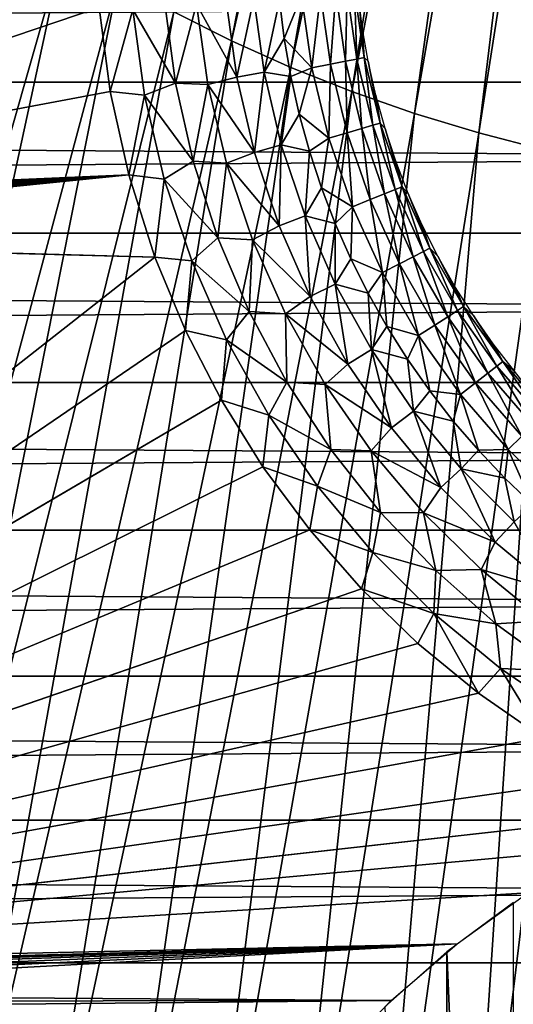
# Model space of a CAD drawing. Header units: millimetres. Extents: x -300 to 300, y -500 to 500.
# Tile 433 of 656: x -16.05 to -8.43, y -71.67 to -56.47. Entities that reach past the tile are written whole.
import ezdxf

# ---------------------------------------------------------------- set-up
doc = ezdxf.new("R2010")
doc.units = ezdxf.units.MM
doc.header["$LTSCALE"] = 81.481481
for name, color, linetype in [('20', 7, 'CONTINUOUS'), ('34', 7, 'CONTINUOUS'), ('49', 7, 'CONTINUOUS'), ('5', 7, 'CONTINUOUS'), ('50', 7, 'CONTINUOUS'), ('6', 7, 'CONTINUOUS'), ('63', 7, 'CONTINUOUS'), ('79', 7, 'CONTINUOUS')]:
    doc.layers.add(name, color=color, linetype=linetype)

msp = doc.modelspace()

# ---------------------------------------------------------------- linework, layer by layer
at = {"layer": '20', "color": 153, "linetype": 'Continuous', "true_color": 0x80a2b4}
for points in [[(-12.779, -56.798, 77.07), (-9.02, -37.471, 77.036), (-13.667, -56.35, 77.065), (-12.779, -56.798, 77.07)], [(-8.435, -37.77, 77.038), (-9.02, -37.471, 77.036), (-12.779, -56.798, 77.07), (-8.435, -37.77, 77.038)], [(-11.865, -57.209, 77.075), (-8.435, -37.77, 77.038), (-12.779, -56.798, 77.07), (-11.865, -57.209, 77.075)], [(-7.832, -38.043, 77.04), (-8.435, -37.77, 77.038), (-11.865, -57.209, 77.075), (-7.832, -38.043, 77.04)], [(-10.925, -57.583, 77.079), (-7.832, -38.043, 77.04), (-11.865, -57.209, 77.075), (-10.925, -57.583, 77.079)], [(-7.211, -38.292, 77.042), (-7.832, -38.043, 77.04), (-10.925, -57.583, 77.079), (-7.211, -38.292, 77.042)], [(-9.958, -57.92, 77.083), (-7.211, -38.292, 77.042), (-10.925, -57.583, 77.079), (-9.958, -57.92, 77.083)], [(-6.573, -38.517, 77.044), (-7.211, -38.292, 77.042), (-9.958, -57.92, 77.083), (-6.573, -38.517, 77.044)], [(-8.963, -58.22, 77.087), (-6.573, -38.517, 77.044), (-9.958, -57.92, 77.083), (-8.963, -58.22, 77.087)], [(-5.917, -38.717, 77.046), (-6.573, -38.517, 77.044), (-8.963, -58.22, 77.087), (-5.917, -38.717, 77.046)], [(-7.941, -58.484, 77.09), (-5.917, -38.717, 77.046), (-8.963, -58.22, 77.087), (-7.941, -58.484, 77.09)], [(-15.364, -55.339, 77.054), (-16.174, -54.777, 77.048), (-20.616, -73.714, 77.071), (-15.364, -55.339, 77.054)], [(-19.495, -74.411, 77.081), (-15.364, -55.339, 77.054), (-20.616, -73.714, 77.071), (-19.495, -74.411, 77.081)], [(-14.528, -55.864, 77.06), (-15.364, -55.339, 77.054), (-19.495, -74.411, 77.081), (-14.528, -55.864, 77.06)], [(-18.338, -75.057, 77.09), (-14.528, -55.864, 77.06), (-19.495, -74.411, 77.081), (-18.338, -75.057, 77.09)], [(-13.667, -56.35, 77.065), (-14.528, -55.864, 77.06), (-18.338, -75.057, 77.09), (-13.667, -56.35, 77.065)], [(-17.147, -75.653, 77.099), (-13.667, -56.35, 77.065), (-18.338, -75.057, 77.09), (-17.147, -75.653, 77.099)], [(-12.779, -56.798, 77.07), (-13.667, -56.35, 77.065), (-17.147, -75.653, 77.099), (-12.779, -56.798, 77.07)], [(-15.92, -76.2, 77.107), (-12.779, -56.798, 77.07), (-17.147, -75.653, 77.099), (-15.92, -76.2, 77.107)], [(-11.865, -57.209, 77.075), (-12.779, -56.798, 77.07), (-15.92, -76.2, 77.107), (-11.865, -57.209, 77.075)], [(-14.658, -76.697, 77.114), (-11.865, -57.209, 77.075), (-15.92, -76.2, 77.107), (-14.658, -76.697, 77.114)], [(-10.925, -57.583, 77.079), (-11.865, -57.209, 77.075), (-14.658, -76.697, 77.114), (-10.925, -57.583, 77.079)], [(-13.359, -77.144, 77.121), (-10.925, -57.583, 77.079), (-14.658, -76.697, 77.114), (-13.359, -77.144, 77.121)], [(-9.958, -57.92, 77.083), (-10.925, -57.583, 77.079), (-13.359, -77.144, 77.121), (-9.958, -57.92, 77.083)], [(-12.025, -77.543, 77.128), (-9.958, -57.92, 77.083), (-13.359, -77.144, 77.121), (-12.025, -77.543, 77.128)], [(-8.963, -58.22, 77.087), (-9.958, -57.92, 77.083), (-12.025, -77.543, 77.128), (-8.963, -58.22, 77.087)], [(-10.654, -77.894, 77.134), (-8.963, -58.22, 77.087), (-12.025, -77.543, 77.128), (-10.654, -77.894, 77.134)], [(-7.941, -58.484, 77.09), (-8.963, -58.22, 77.087), (-10.654, -77.894, 77.134), (-7.941, -58.484, 77.09)], [(-9.245, -78.196, 77.139), (-7.941, -58.484, 77.09), (-10.654, -77.894, 77.134), (-9.245, -78.196, 77.139)], [(-6.892, -58.712, 77.093), (-7.941, -58.484, 77.09), (-9.245, -78.196, 77.139), (-6.892, -58.712, 77.093)], [(-7.8, -78.451, 77.143), (-6.892, -58.712, 77.093), (-9.245, -78.196, 77.139), (-7.8, -78.451, 77.143)]]:
    msp.add_3dface(points, dxfattribs=at)
at = {"layer": '34', "color": 253, "linetype": 'Continuous', "true_color": 0x98aaaf}
for points in [[(54.5, 0, 501.493), (54.5, -108.5, 501.493), (-54.5, 0, 501.493), (54.5, 0, 501.493)], [(-54.5, 0, 501.493), (54.5, -108.5, 501.493), (-54.5, -108.5, 501.493), (-54.5, 0, 501.493)]]:
    msp.add_3dface(points, dxfattribs=at)
at = {"layer": '49', "color": 253, "linetype": 'Continuous', "true_color": 0x98aaaf}
for points in [[(-12.697, -57.361, 545.479), (-12.861, -56.179, 545.479), (-13.319, -56.235, 545.701), (-12.697, -57.361, 545.479)], [(-12.861, -56.179, 545.479), (-12.697, -57.361, 545.479), (-12.433, -56.14, 545.2), (-12.861, -56.179, 545.479)], [(-12.433, -56.14, 545.2), (-12.697, -57.361, 545.479), (-12.275, -57.283, 545.2), (-12.433, -56.14, 545.2)], [(-12.433, -56.14, 545.2), (-12.275, -57.283, 545.2), (-12.04, -56.174, 544.87), (-12.433, -56.14, 545.2)], [(-12.04, -56.174, 544.87), (-12.275, -57.283, 545.2), (-11.968, -56.764, 544.87), (-12.04, -56.174, 544.87)], [(-14.82, -56.284, 545.993), (-14.65, -57.581, 545.993), (-14.304, -56.317, 545.96), (-14.82, -56.284, 545.993)], [(-14.304, -56.317, 545.96), (-14.65, -57.581, 545.993), (-14.121, -57.635, 545.96), (-14.304, -56.317, 545.96)], [(-13.808, -56.224, 545.862), (-14.304, -56.317, 545.96), (-13.644, -57.451, 545.862), (-13.808, -56.224, 545.862)], [(-14.304, -56.317, 545.96), (-14.121, -57.635, 545.96), (-13.644, -57.451, 545.862), (-14.304, -56.317, 545.96)], [(-13.808, -56.224, 545.862), (-13.644, -57.451, 545.862), (-13.319, -56.235, 545.701), (-13.808, -56.224, 545.862)], [(-13.319, -56.235, 545.701), (-13.644, -57.451, 545.862), (-13.146, -57.472, 545.701), (-13.319, -56.235, 545.701)], [(-12.697, -57.361, 545.479), (-13.319, -56.235, 545.701), (-13.146, -57.472, 545.701), (-12.697, -57.361, 545.479)], [(-11.968, -56.764, 544.87), (-12.275, -57.283, 545.2), (-11.867, -57.349, 544.87), (-11.968, -56.764, 544.87)], [(-12.425, -58.522, 545.479), (-12.697, -57.361, 545.479), (-13.146, -57.472, 545.701), (-12.425, -58.522, 545.479)], [(-12.697, -57.361, 545.479), (-12.425, -58.522, 545.479), (-12.275, -57.283, 545.2), (-12.697, -57.361, 545.479)], [(-12.275, -57.283, 545.2), (-12.425, -58.522, 545.479), (-12.012, -58.406, 545.2), (-12.275, -57.283, 545.2)], [(-12.275, -57.283, 545.2), (-12.012, -58.406, 545.2), (-11.867, -57.349, 544.87), (-12.275, -57.283, 545.2)], [(-11.867, -57.349, 544.87), (-12.012, -58.406, 545.2), (-11.737, -57.928, 544.87), (-11.867, -57.349, 544.87)], [(-13.644, -57.451, 545.862), (-14.121, -57.635, 545.96), (-13.371, -58.658, 545.862), (-13.644, -57.451, 545.862)], [(-13.644, -57.451, 545.862), (-13.371, -58.658, 545.862), (-13.146, -57.472, 545.701), (-13.644, -57.451, 545.862)], [(-13.146, -57.472, 545.701), (-13.371, -58.658, 545.862), (-12.858, -58.688, 545.701), (-13.146, -57.472, 545.701)], [(-12.425, -58.522, 545.479), (-13.146, -57.472, 545.701), (-12.858, -58.688, 545.701), (-12.425, -58.522, 545.479)], [(-14.65, -57.581, 545.993), (-14.364, -58.868, 545.993), (-14.121, -57.635, 545.96), (-14.65, -57.581, 545.993)], [(-14.121, -57.635, 545.96), (-14.364, -58.868, 545.993), (-13.816, -58.932, 545.96), (-14.121, -57.635, 545.96)], [(-14.121, -57.635, 545.96), (-13.816, -58.932, 545.96), (-13.371, -58.658, 545.862), (-14.121, -57.635, 545.96)], [(-11.737, -57.928, 544.87), (-12.012, -58.406, 545.2), (-11.579, -58.501, 544.87), (-11.737, -57.928, 544.87)], [(-12.425, -58.522, 545.479), (-12.047, -59.653, 545.479), (-12.012, -58.406, 545.2), (-12.425, -58.522, 545.479)], [(-12.012, -58.406, 545.2), (-12.047, -59.653, 545.479), (-11.646, -59.499, 545.2), (-12.012, -58.406, 545.2)], [(-12.012, -58.406, 545.2), (-11.646, -59.499, 545.2), (-11.579, -58.501, 544.87), (-12.012, -58.406, 545.2)], [(-12.047, -59.653, 545.479), (-12.425, -58.522, 545.479), (-12.858, -58.688, 545.701), (-12.047, -59.653, 545.479)], [(-11.579, -58.501, 544.87), (-11.646, -59.499, 545.2), (-11.393, -59.065, 544.87), (-11.579, -58.501, 544.87)], [(-13.371, -58.658, 545.862), (-13.816, -58.932, 545.96), (-12.991, -59.836, 545.862), (-13.371, -58.658, 545.862)], [(-13.371, -58.658, 545.862), (-12.991, -59.836, 545.862), (-12.858, -58.688, 545.701), (-13.371, -58.658, 545.862)], [(-12.858, -58.688, 545.701), (-12.991, -59.836, 545.862), (-12.458, -59.871, 545.701), (-12.858, -58.688, 545.701)], [(-12.047, -59.653, 545.479), (-12.858, -58.688, 545.701), (-12.458, -59.871, 545.701), (-12.047, -59.653, 545.479)], [(-14.364, -58.868, 545.993), (-13.961, -60.135, 545.993), (-13.816, -58.932, 545.96), (-14.364, -58.868, 545.993)], [(-13.816, -58.932, 545.96), (-13.961, -60.135, 545.993), (-13.393, -60.194, 545.96), (-13.816, -58.932, 545.96)], [(-13.816, -58.932, 545.96), (-13.393, -60.194, 545.96), (-12.991, -59.836, 545.862), (-13.816, -58.932, 545.96)], [(-11.393, -59.065, 544.87), (-11.646, -59.499, 545.2), (-11.18, -59.619, 544.87), (-11.393, -59.065, 544.87)], [(-12.047, -59.653, 545.479), (-11.567, -60.745, 545.479), (-11.646, -59.499, 545.2), (-12.047, -59.653, 545.479)], [(-11.646, -59.499, 545.2), (-11.567, -60.745, 545.479), (-11.181, -60.555, 545.2), (-11.646, -59.499, 545.2)], [(-11.646, -59.499, 545.2), (-11.181, -60.555, 545.2), (-11.18, -59.619, 544.87), (-11.646, -59.499, 545.2)], [(-11.567, -60.745, 545.479), (-12.047, -59.653, 545.479), (-12.458, -59.871, 545.701), (-11.567, -60.745, 545.479)], [(-11.18, -59.619, 544.87), (-11.181, -60.555, 545.2), (-10.94, -60.162, 544.87), (-11.18, -59.619, 544.87)], [(-12.991, -59.836, 545.862), (-13.393, -60.194, 545.96), (-12.508, -60.976, 545.862), (-12.991, -59.836, 545.862)], [(-12.991, -59.836, 545.862), (-12.508, -60.976, 545.862), (-12.458, -59.871, 545.701), (-12.991, -59.836, 545.862)], [(-12.458, -59.871, 545.701), (-12.508, -60.976, 545.862), (-11.949, -61.011, 545.701), (-12.458, -59.871, 545.701)], [(-11.567, -60.745, 545.479), (-12.458, -59.871, 545.701), (-11.949, -61.011, 545.701), (-11.567, -60.745, 545.479)], [(-13.961, -60.135, 545.993), (-13.49, -61.269, 545.993), (-13.393, -60.194, 545.96), (-13.961, -60.135, 545.993)], [(-10.94, -60.162, 544.87), (-11.181, -60.555, 545.2), (-10.674, -60.692, 544.87), (-10.94, -60.162, 544.87)], [(-13.393, -60.194, 545.96), (-13.49, -61.269, 545.993), (-12.855, -61.412, 545.96), (-13.393, -60.194, 545.96)], [(-13.393, -60.194, 545.96), (-12.855, -61.412, 545.96), (-12.508, -60.976, 545.862), (-13.393, -60.194, 545.96)], [(-11.567, -60.745, 545.479), (-10.987, -61.787, 545.479), (-11.181, -60.555, 545.2), (-11.567, -60.745, 545.479)], [(-11.181, -60.555, 545.2), (-10.987, -61.787, 545.479), (-10.621, -61.563, 545.2), (-11.181, -60.555, 545.2)], [(-11.181, -60.555, 545.2), (-10.621, -61.563, 545.2), (-10.674, -60.692, 544.87), (-11.181, -60.555, 545.2)], [(-10.987, -61.787, 545.479), (-11.567, -60.745, 545.479), (-11.949, -61.011, 545.701), (-10.987, -61.787, 545.479)], [(-10.674, -60.692, 544.87), (-10.621, -61.563, 545.2), (-10.382, -61.209, 544.87), (-10.674, -60.692, 544.87)], [(-12.508, -60.976, 545.862), (-12.855, -61.412, 545.96), (-11.925, -62.068, 545.862), (-12.508, -60.976, 545.862)], [(-12.508, -60.976, 545.862), (-11.925, -62.068, 545.862), (-11.949, -61.011, 545.701), (-12.508, -60.976, 545.862)], [(-10.987, -61.787, 545.479), (-11.949, -61.011, 545.701), (-11.336, -62.1, 545.701), (-10.987, -61.787, 545.479)], [(-11.949, -61.011, 545.701), (-11.925, -62.068, 545.862), (-11.336, -62.1, 545.701), (-11.949, -61.011, 545.701)], [(-10.382, -61.209, 544.87), (-10.621, -61.563, 545.2), (-10.064, -61.711, 544.87), (-10.382, -61.209, 544.87)], [(-13.49, -61.269, 545.993), (-12.936, -62.345, 545.993), (-12.855, -61.412, 545.96), (-13.49, -61.269, 545.993)], [(-12.855, -61.412, 545.96), (-12.936, -62.345, 545.993), (-12.206, -62.574, 545.96), (-12.855, -61.412, 545.96)], [(-12.855, -61.412, 545.96), (-12.206, -62.574, 545.96), (-11.925, -62.068, 545.862), (-12.855, -61.412, 545.96)], [(-10.987, -61.787, 545.479), (-10.314, -62.772, 545.479), (-10.621, -61.563, 545.2), (-10.987, -61.787, 545.479)], [(-10.621, -61.563, 545.2), (-10.314, -62.772, 545.479), (-9.97, -62.515, 545.2), (-10.621, -61.563, 545.2)], [(-10.621, -61.563, 545.2), (-9.97, -62.515, 545.2), (-10.064, -61.711, 544.87), (-10.621, -61.563, 545.2)], [(-10.314, -62.772, 545.479), (-10.987, -61.787, 545.479), (-11.336, -62.1, 545.701), (-10.314, -62.772, 545.479)], [(-10.064, -61.711, 544.87), (-9.97, -62.515, 545.2), (-9.723, -62.197, 544.87), (-10.064, -61.711, 544.87)], [(-11.925, -62.068, 545.862), (-12.206, -62.574, 545.96), (-11.247, -63.104, 545.862), (-11.925, -62.068, 545.862)], [(-11.925, -62.068, 545.862), (-11.247, -63.104, 545.862), (-11.336, -62.1, 545.701), (-11.925, -62.068, 545.862)], [(-10.314, -62.772, 545.479), (-11.336, -62.1, 545.701), (-10.625, -63.126, 545.701), (-10.314, -62.772, 545.479)], [(-11.336, -62.1, 545.701), (-11.247, -63.104, 545.862), (-10.625, -63.126, 545.701), (-11.336, -62.1, 545.701)], [(-9.723, -62.197, 544.87), (-9.97, -62.515, 545.2), (-9.358, -62.665, 544.87), (-9.723, -62.197, 544.87)], [(-12.936, -62.345, 545.993), (-12.296, -63.372, 545.993), (-12.206, -62.574, 545.96), (-12.936, -62.345, 545.993)], [(-12.206, -62.574, 545.96), (-12.296, -63.372, 545.993), (-11.452, -63.672, 545.96), (-12.206, -62.574, 545.96)], [(-12.206, -62.574, 545.96), (-11.452, -63.672, 545.96), (-11.247, -63.104, 545.862), (-12.206, -62.574, 545.96)], [(-10.314, -62.772, 545.479), (-9.553, -63.69, 545.479), (-9.97, -62.515, 545.2), (-10.314, -62.772, 545.479)], [(-9.97, -62.515, 545.2), (-9.553, -63.69, 545.479), (-9.235, -63.403, 545.2), (-9.97, -62.515, 545.2)], [(-9.97, -62.515, 545.2), (-9.235, -63.403, 545.2), (-9.358, -62.665, 544.87), (-9.97, -62.515, 545.2)], [(-9.358, -62.665, 544.87), (-9.235, -63.403, 545.2), (-8.971, -63.115, 544.87), (-9.358, -62.665, 544.87)], [(-9.553, -63.69, 545.479), (-10.314, -62.772, 545.479), (-10.625, -63.126, 545.701), (-9.553, -63.69, 545.479)], [(-11.247, -63.104, 545.862), (-11.452, -63.672, 545.96), (-10.479, -64.075, 545.862), (-11.247, -63.104, 545.862)], [(-11.247, -63.104, 545.862), (-10.479, -64.075, 545.862), (-10.625, -63.126, 545.701), (-11.247, -63.104, 545.862)], [(-9.553, -63.69, 545.479), (-10.625, -63.126, 545.701), (-9.82, -64.082, 545.701), (-9.553, -63.69, 545.479)], [(-10.625, -63.126, 545.701), (-10.479, -64.075, 545.862), (-9.82, -64.082, 545.701), (-10.625, -63.126, 545.701)], [(-8.971, -63.115, 544.87), (-9.235, -63.403, 545.2), (-8.562, -63.546, 544.87), (-8.971, -63.115, 544.87)], [(-12.296, -63.372, 545.993), (-11.574, -64.344, 545.993), (-11.452, -63.672, 545.96), (-12.296, -63.372, 545.993)], [(-9.553, -63.69, 545.479), (-8.711, -64.534, 545.479), (-9.235, -63.403, 545.2), (-9.553, -63.69, 545.479)], [(-9.235, -63.403, 545.2), (-8.711, -64.534, 545.479), (-8.42, -64.219, 545.2), (-9.235, -63.403, 545.2)], [(-9.235, -63.403, 545.2), (-8.42, -64.219, 545.2), (-8.562, -63.546, 544.87), (-9.235, -63.403, 545.2)], [(-8.562, -63.546, 544.87), (-8.42, -64.219, 545.2), (-8.132, -63.956, 544.87), (-8.562, -63.546, 544.87)], [(-11.452, -63.672, 545.96), (-11.574, -64.344, 545.993), (-10.6, -64.695, 545.96), (-11.452, -63.672, 545.96)], [(-11.452, -63.672, 545.96), (-10.6, -64.695, 545.96), (-10.479, -64.075, 545.862), (-11.452, -63.672, 545.96)], [(-8.711, -64.534, 545.479), (-9.553, -63.69, 545.479), (-9.82, -64.082, 545.701), (-8.711, -64.534, 545.479)], [(-10.479, -64.075, 545.862), (-10.6, -64.695, 545.96), (-9.628, -64.973, 545.862), (-10.479, -64.075, 545.862)], [(-10.479, -64.075, 545.862), (-9.628, -64.973, 545.862), (-9.82, -64.082, 545.701), (-10.479, -64.075, 545.862)], [(-8.711, -64.534, 545.479), (-9.82, -64.082, 545.701), (-8.93, -64.958, 545.701), (-8.711, -64.534, 545.479)], [(-9.82, -64.082, 545.701), (-9.628, -64.973, 545.862), (-8.93, -64.958, 545.701), (-9.82, -64.082, 545.701)], [(-8.711, -64.534, 545.479), (-7.794, -65.297, 545.479), (-8.42, -64.219, 545.2), (-8.711, -64.534, 545.479)], [(-11.574, -64.344, 545.993), (-10.776, -65.254, 545.993), (-10.6, -64.695, 545.96), (-11.574, -64.344, 545.993)], [(-7.794, -65.297, 545.479), (-8.711, -64.534, 545.479), (-8.93, -64.958, 545.701), (-7.794, -65.297, 545.479)], [(-10.6, -64.695, 545.96), (-10.776, -65.254, 545.993), (-9.657, -65.635, 545.96), (-10.6, -64.695, 545.96)], [(-10.6, -64.695, 545.96), (-9.657, -65.635, 545.96), (-9.628, -64.973, 545.862), (-10.6, -64.695, 545.96)], [(-9.628, -64.973, 545.862), (-9.657, -65.635, 545.96), (-8.7, -65.793, 545.862), (-9.628, -64.973, 545.862)], [(-9.628, -64.973, 545.862), (-8.7, -65.793, 545.862), (-8.93, -64.958, 545.701), (-9.628, -64.973, 545.862)], [(-7.794, -65.297, 545.479), (-8.93, -64.958, 545.701), (-7.963, -65.748, 545.701), (-7.794, -65.297, 545.479)], [(-8.93, -64.958, 545.701), (-8.7, -65.793, 545.862), (-7.963, -65.748, 545.701), (-8.93, -64.958, 545.701)], [(-10.776, -65.254, 545.993), (-9.907, -66.097, 545.993), (-9.657, -65.635, 545.96), (-10.776, -65.254, 545.993)], [(-9.907, -66.097, 545.993), (-8.972, -66.865, 545.993), (-9.657, -65.635, 545.96), (-9.907, -66.097, 545.993)], [(-9.657, -65.635, 545.96), (-8.972, -66.865, 545.993), (-8.631, -66.483, 545.96), (-9.657, -65.635, 545.96)], [(-9.657, -65.635, 545.96), (-8.631, -66.483, 545.96), (-8.7, -65.793, 545.862), (-9.657, -65.635, 545.96)], [(-8.7, -65.793, 545.862), (-7.702, -66.526, 545.862), (-7.963, -65.748, 545.701), (-8.7, -65.793, 545.862)], [(-8.7, -65.793, 545.862), (-8.631, -66.483, 545.96), (-7.702, -66.526, 545.862), (-8.7, -65.793, 545.862)], [(-8.972, -66.865, 545.993), (-7.977, -67.555, 545.993), (-8.631, -66.483, 545.96), (-8.972, -66.865, 545.993)], [(-8.631, -66.483, 545.96), (-7.977, -67.555, 545.993), (-7.53, -67.233, 545.96), (-8.631, -66.483, 545.96)], [(-8.631, -66.483, 545.96), (-7.53, -67.233, 545.96), (-7.702, -66.526, 545.862), (-8.631, -66.483, 545.96)]]:
    msp.add_3dface(points, dxfattribs=at)
at = {"layer": '5', "color": 253, "linetype": 'Continuous', "true_color": 0x98aaaf}
for points in [[(162.781, -55.07, 11), (162.759, -57.435, 11), (-162.781, -55.069, 11), (162.781, -55.07, 11)], [(162.759, -57.435, 11), (-162.759, -57.434, 11), (-162.781, -55.069, 11), (162.759, -57.435, 11)], [(162.759, -57.435, 11), (162.735, -59.769, 11), (-162.759, -57.434, 11), (162.759, -57.435, 11)], [(162.735, -59.769, 11), (-162.735, -59.768, 11), (-162.759, -57.434, 11), (162.735, -59.769, 11)], [(162.735, -59.769, 11), (162.71, -62.073, 11), (-162.735, -59.768, 11), (162.735, -59.769, 11)], [(162.71, -62.073, 11), (-162.71, -62.073, 11), (-162.735, -59.768, 11), (162.71, -62.073, 11)], [(162.71, -62.073, 11), (162.684, -64.351, 11), (-162.71, -62.073, 11), (162.71, -62.073, 11)], [(162.684, -64.351, 11), (-162.684, -64.35, 11), (-162.71, -62.073, 11), (162.684, -64.351, 11)], [(162.684, -64.351, 11), (162.656, -66.601, 11), (-162.684, -64.35, 11), (162.684, -64.351, 11)], [(162.656, -66.601, 11), (-162.656, -66.6, 11), (-162.684, -64.35, 11), (162.656, -66.601, 11)], [(162.656, -66.601, 11), (-162.628, -68.826, 11), (-162.656, -66.6, 11), (162.656, -66.601, 11)], [(162.656, -66.601, 11), (162.628, -68.826, 11), (-162.628, -68.826, 11), (162.656, -66.601, 11)], [(162.628, -68.826, 11), (-162.599, -71.027, 11), (-162.628, -68.826, 11), (162.628, -68.826, 11)], [(162.628, -68.826, 11), (162.599, -71.028, 11), (-162.599, -71.027, 11), (162.628, -68.826, 11)], [(162.599, -71.028, 11), (-162.568, -73.204, 11), (-162.599, -71.027, 11), (162.599, -71.028, 11)], [(162.599, -71.028, 11), (162.568, -73.205, 11), (-162.568, -73.204, 11), (162.599, -71.028, 11)]]:
    msp.add_3dface(points, dxfattribs=at)
at = {"layer": '50', "color": 253, "linetype": 'Continuous', "true_color": 0x98aaaf}
for points in [[(-11.408, -56.079, 544.072), (-11.254, -57.158, 544.072), (-11.171, -56.056, 543.619), (-11.408, -56.079, 544.072)], [(-11.171, -56.056, 543.619), (-11.254, -57.158, 544.072), (-11.02, -57.113, 543.619), (-11.171, -56.056, 543.619)], [(-11.171, -56.056, 543.619), (-11.02, -57.113, 543.619), (-10.994, -56.039, 543.139), (-11.171, -56.056, 543.619)], [(-10.994, -56.039, 543.139), (-11.02, -57.113, 543.619), (-10.845, -57.08, 543.139), (-10.994, -56.039, 543.139)], [(-10.88, -56.029, 542.64), (-10.994, -56.039, 543.139), (-10.845, -57.08, 543.139), (-10.88, -56.029, 542.64)], [(-10.88, -56.029, 542.64), (-10.733, -57.058, 542.64), (-10.826, -56.057, 542.132), (-10.88, -56.029, 542.64)], [(-10.733, -57.058, 542.64), (-10.88, -56.029, 542.64), (-10.845, -57.08, 543.139), (-10.733, -57.058, 542.64)], [(-10.826, -56.057, 542.132), (-10.733, -57.058, 542.64), (-10.762, -56.587, 542.132), (-10.826, -56.057, 542.132)], [(-12.04, -56.174, 544.87), (-11.968, -56.764, 544.87), (-11.7, -56.106, 544.492), (-12.04, -56.174, 544.87)], [(-11.7, -56.106, 544.492), (-11.968, -56.764, 544.87), (-11.542, -57.213, 544.492), (-11.7, -56.106, 544.492)], [(-11.7, -56.106, 544.492), (-11.542, -57.213, 544.492), (-11.408, -56.079, 544.072), (-11.7, -56.106, 544.492)], [(-11.408, -56.079, 544.072), (-11.542, -57.213, 544.492), (-11.254, -57.158, 544.072), (-11.408, -56.079, 544.072)], [(-10.762, -56.587, 542.132), (-10.733, -57.058, 542.64), (-10.671, -57.113, 542.132), (-10.762, -56.587, 542.132)], [(-11.968, -56.764, 544.87), (-11.867, -57.349, 544.87), (-11.542, -57.213, 544.492), (-11.968, -56.764, 544.87)], [(-11.254, -57.158, 544.072), (-10.997, -58.218, 544.072), (-11.02, -57.113, 543.619), (-11.254, -57.158, 544.072)], [(-11.02, -57.113, 543.619), (-10.769, -58.151, 543.619), (-10.845, -57.08, 543.139), (-11.02, -57.113, 543.619)], [(-11.02, -57.113, 543.619), (-10.997, -58.218, 544.072), (-10.769, -58.151, 543.619), (-11.02, -57.113, 543.619)], [(-10.733, -57.058, 542.64), (-10.845, -57.08, 543.139), (-10.599, -58.101, 543.139), (-10.733, -57.058, 542.64)], [(-10.845, -57.08, 543.139), (-10.769, -58.151, 543.619), (-10.599, -58.101, 543.139), (-10.845, -57.08, 543.139)], [(-10.733, -57.058, 542.64), (-10.488, -58.069, 542.64), (-10.671, -57.113, 542.132), (-10.733, -57.058, 542.64)], [(-10.488, -58.069, 542.64), (-10.733, -57.058, 542.64), (-10.599, -58.101, 543.139), (-10.488, -58.069, 542.64)], [(-10.671, -57.113, 542.132), (-10.488, -58.069, 542.64), (-10.554, -57.635, 542.132), (-10.671, -57.113, 542.132)], [(-11.867, -57.349, 544.87), (-11.737, -57.928, 544.87), (-11.542, -57.213, 544.492), (-11.867, -57.349, 544.87)], [(-11.542, -57.213, 544.492), (-11.737, -57.928, 544.87), (-11.279, -58.3, 544.492), (-11.542, -57.213, 544.492)], [(-11.542, -57.213, 544.492), (-11.279, -58.3, 544.492), (-11.254, -57.158, 544.072), (-11.542, -57.213, 544.492)], [(-11.254, -57.158, 544.072), (-11.279, -58.3, 544.492), (-10.997, -58.218, 544.072), (-11.254, -57.158, 544.072)], [(-10.554, -57.635, 542.132), (-10.488, -58.069, 542.64), (-10.412, -58.15, 542.132), (-10.554, -57.635, 542.132)], [(-11.737, -57.928, 544.87), (-11.579, -58.501, 544.87), (-11.279, -58.3, 544.492), (-11.737, -57.928, 544.87)], [(-10.997, -58.218, 544.072), (-10.642, -59.249, 544.072), (-10.769, -58.151, 543.619), (-10.997, -58.218, 544.072)], [(-10.769, -58.151, 543.619), (-10.421, -59.161, 543.619), (-10.599, -58.101, 543.139), (-10.769, -58.151, 543.619)], [(-10.769, -58.151, 543.619), (-10.642, -59.249, 544.072), (-10.421, -59.161, 543.619), (-10.769, -58.151, 543.619)], [(-10.488, -58.069, 542.64), (-10.599, -58.101, 543.139), (-10.256, -59.095, 543.139), (-10.488, -58.069, 542.64)], [(-10.599, -58.101, 543.139), (-10.421, -59.161, 543.619), (-10.256, -59.095, 543.139), (-10.599, -58.101, 543.139)], [(-10.488, -58.069, 542.64), (-10.149, -59.052, 542.64), (-10.412, -58.15, 542.132), (-10.488, -58.069, 542.64)], [(-10.149, -59.052, 542.64), (-10.488, -58.069, 542.64), (-10.256, -59.095, 543.139), (-10.149, -59.052, 542.64)], [(-10.412, -58.15, 542.132), (-10.149, -59.052, 542.64), (-10.245, -58.657, 542.132), (-10.412, -58.15, 542.132)], [(-11.579, -58.501, 544.87), (-11.393, -59.065, 544.87), (-11.279, -58.3, 544.492), (-11.579, -58.501, 544.87)], [(-11.279, -58.3, 544.492), (-11.393, -59.065, 544.87), (-10.915, -59.358, 544.492), (-11.279, -58.3, 544.492)], [(-11.279, -58.3, 544.492), (-10.915, -59.358, 544.492), (-10.997, -58.218, 544.072), (-11.279, -58.3, 544.492)], [(-10.997, -58.218, 544.072), (-10.915, -59.358, 544.492), (-10.642, -59.249, 544.072), (-10.997, -58.218, 544.072)], [(-10.245, -58.657, 542.132), (-10.149, -59.052, 542.64), (-10.053, -59.156, 542.132), (-10.245, -58.657, 542.132)], [(-11.393, -59.065, 544.87), (-11.18, -59.619, 544.87), (-10.915, -59.358, 544.492), (-11.393, -59.065, 544.87)], [(-10.421, -59.161, 543.619), (-9.978, -60.132, 543.619), (-10.256, -59.095, 543.139), (-10.421, -59.161, 543.619)], [(-10.149, -59.052, 542.64), (-10.256, -59.095, 543.139), (-9.82, -60.051, 543.139), (-10.149, -59.052, 542.64)], [(-10.256, -59.095, 543.139), (-9.978, -60.132, 543.619), (-9.82, -60.051, 543.139), (-10.256, -59.095, 543.139)], [(-10.149, -59.052, 542.64), (-9.718, -59.998, 542.64), (-10.053, -59.156, 542.132), (-10.149, -59.052, 542.64)], [(-9.718, -59.998, 542.64), (-10.149, -59.052, 542.64), (-9.82, -60.051, 543.139), (-9.718, -59.998, 542.64)], [(-10.915, -59.358, 544.492), (-10.451, -60.375, 544.492), (-10.642, -59.249, 544.072), (-10.915, -59.358, 544.492)], [(-10.642, -59.249, 544.072), (-10.19, -60.241, 544.072), (-10.421, -59.161, 543.619), (-10.642, -59.249, 544.072)], [(-10.642, -59.249, 544.072), (-10.451, -60.375, 544.492), (-10.19, -60.241, 544.072), (-10.642, -59.249, 544.072)], [(-10.421, -59.161, 543.619), (-10.19, -60.241, 544.072), (-9.978, -60.132, 543.619), (-10.421, -59.161, 543.619)], [(-10.053, -59.156, 542.132), (-9.718, -59.998, 542.64), (-9.837, -59.644, 542.132), (-10.053, -59.156, 542.132)], [(-11.18, -59.619, 544.87), (-10.94, -60.162, 544.87), (-10.915, -59.358, 544.492), (-11.18, -59.619, 544.87)], [(-10.915, -59.358, 544.492), (-10.94, -60.162, 544.87), (-10.451, -60.375, 544.492), (-10.915, -59.358, 544.492)], [(-9.837, -59.644, 542.132), (-9.718, -59.998, 542.64), (-9.597, -60.122, 542.132), (-9.837, -59.644, 542.132)], [(-9.718, -59.998, 542.64), (-9.82, -60.051, 543.139), (-9.296, -60.962, 543.139), (-9.718, -59.998, 542.64)], [(-9.718, -59.998, 542.64), (-9.199, -60.9, 542.64), (-9.597, -60.122, 542.132), (-9.718, -59.998, 542.64)], [(-9.199, -60.9, 542.64), (-9.718, -59.998, 542.64), (-9.296, -60.962, 543.139), (-9.199, -60.9, 542.64)], [(-10.94, -60.162, 544.87), (-10.674, -60.692, 544.87), (-10.451, -60.375, 544.492), (-10.94, -60.162, 544.87)], [(-10.19, -60.241, 544.072), (-9.645, -61.186, 544.072), (-9.978, -60.132, 543.619), (-10.19, -60.241, 544.072)], [(-9.978, -60.132, 543.619), (-9.445, -61.058, 543.619), (-9.82, -60.051, 543.139), (-9.978, -60.132, 543.619)], [(-9.978, -60.132, 543.619), (-9.645, -61.186, 544.072), (-9.445, -61.058, 543.619), (-9.978, -60.132, 543.619)], [(-9.82, -60.051, 543.139), (-9.445, -61.058, 543.619), (-9.296, -60.962, 543.139), (-9.82, -60.051, 543.139)], [(-9.597, -60.122, 542.132), (-9.199, -60.9, 542.64), (-9.334, -60.587, 542.132), (-9.597, -60.122, 542.132)], [(-10.451, -60.375, 544.492), (-9.893, -61.345, 544.492), (-10.19, -60.241, 544.072), (-10.451, -60.375, 544.492)], [(-10.19, -60.241, 544.072), (-9.893, -61.345, 544.492), (-9.645, -61.186, 544.072), (-10.19, -60.241, 544.072)], [(-10.674, -60.692, 544.87), (-10.382, -61.209, 544.87), (-10.451, -60.375, 544.492), (-10.674, -60.692, 544.87)], [(-10.451, -60.375, 544.492), (-10.382, -61.209, 544.87), (-9.893, -61.345, 544.492), (-10.451, -60.375, 544.492)], [(-9.334, -60.587, 542.132), (-9.199, -60.9, 542.64), (-9.048, -61.038, 542.132), (-9.334, -60.587, 542.132)], [(-9.199, -60.9, 542.64), (-9.296, -60.962, 543.139), (-8.687, -61.818, 543.139), (-9.199, -60.9, 542.64)], [(-9.199, -60.9, 542.64), (-8.596, -61.747, 542.64), (-9.048, -61.038, 542.132), (-9.199, -60.9, 542.64)], [(-8.596, -61.747, 542.64), (-9.199, -60.9, 542.64), (-8.687, -61.818, 543.139), (-8.596, -61.747, 542.64)], [(-9.645, -61.186, 544.072), (-9.014, -62.075, 544.072), (-9.445, -61.058, 543.619), (-9.645, -61.186, 544.072)], [(-9.445, -61.058, 543.619), (-8.827, -61.928, 543.619), (-9.296, -60.962, 543.139), (-9.445, -61.058, 543.619)], [(-9.445, -61.058, 543.619), (-9.014, -62.075, 544.072), (-8.827, -61.928, 543.619), (-9.445, -61.058, 543.619)], [(-9.296, -60.962, 543.139), (-8.827, -61.928, 543.619), (-8.687, -61.818, 543.139), (-9.296, -60.962, 543.139)], [(-9.048, -61.038, 542.132), (-8.596, -61.747, 542.64), (-8.741, -61.475, 542.132), (-9.048, -61.038, 542.132)], [(-10.382, -61.209, 544.87), (-10.064, -61.711, 544.87), (-9.893, -61.345, 544.492), (-10.382, -61.209, 544.87)], [(-9.893, -61.345, 544.492), (-9.245, -62.256, 544.492), (-9.645, -61.186, 544.072), (-9.893, -61.345, 544.492)], [(-9.645, -61.186, 544.072), (-9.245, -62.256, 544.492), (-9.014, -62.075, 544.072), (-9.645, -61.186, 544.072)], [(-10.064, -61.711, 544.87), (-9.723, -62.197, 544.87), (-9.893, -61.345, 544.492), (-10.064, -61.711, 544.87)], [(-9.893, -61.345, 544.492), (-9.723, -62.197, 544.87), (-9.245, -62.256, 544.492), (-9.893, -61.345, 544.492)], [(-8.741, -61.475, 542.132), (-8.596, -61.747, 542.64), (-8.412, -61.896, 542.132), (-8.741, -61.475, 542.132)], [(-8.827, -61.928, 543.619), (-8.128, -62.736, 543.619), (-8.687, -61.818, 543.139), (-8.827, -61.928, 543.619)], [(-8.596, -61.747, 542.64), (-8.687, -61.818, 543.139), (-7.999, -62.613, 543.139), (-8.596, -61.747, 542.64)], [(-8.687, -61.818, 543.139), (-8.128, -62.736, 543.619), (-7.999, -62.613, 543.139), (-8.687, -61.818, 543.139)], [(-8.596, -61.747, 542.64), (-7.916, -62.534, 542.64), (-8.412, -61.896, 542.132), (-8.596, -61.747, 542.64)], [(-7.916, -62.534, 542.64), (-8.596, -61.747, 542.64), (-7.999, -62.613, 543.139), (-7.916, -62.534, 542.64)], [(-9.014, -62.075, 544.072), (-8.3, -62.9, 544.072), (-8.827, -61.928, 543.619), (-9.014, -62.075, 544.072)], [(-8.827, -61.928, 543.619), (-8.3, -62.9, 544.072), (-8.128, -62.736, 543.619), (-8.827, -61.928, 543.619)], [(-9.245, -62.256, 544.492), (-8.513, -63.102, 544.492), (-9.014, -62.075, 544.072), (-9.245, -62.256, 544.492)], [(-9.014, -62.075, 544.072), (-8.513, -63.102, 544.492), (-8.3, -62.9, 544.072), (-9.014, -62.075, 544.072)], [(-9.723, -62.197, 544.87), (-9.358, -62.665, 544.87), (-9.245, -62.256, 544.492), (-9.723, -62.197, 544.87)], [(-9.358, -62.665, 544.87), (-8.971, -63.115, 544.87), (-9.245, -62.256, 544.492), (-9.358, -62.665, 544.87)], [(-9.245, -62.256, 544.492), (-8.971, -63.115, 544.87), (-8.513, -63.102, 544.492), (-9.245, -62.256, 544.492)], [(-8.513, -63.102, 544.492), (-7.704, -63.875, 544.492), (-8.3, -62.9, 544.072), (-8.513, -63.102, 544.492)], [(-8.971, -63.115, 544.87), (-8.562, -63.546, 544.87), (-8.513, -63.102, 544.492), (-8.971, -63.115, 544.87)], [(-8.562, -63.546, 544.87), (-8.132, -63.956, 544.87), (-8.513, -63.102, 544.492), (-8.562, -63.546, 544.87)], [(-8.513, -63.102, 544.492), (-8.132, -63.956, 544.87), (-7.704, -63.875, 544.492), (-8.513, -63.102, 544.492)]]:
    msp.add_3dface(points, dxfattribs=at)
at = {"layer": '6', "color": 253, "linetype": 'Continuous', "true_color": 0x98aaaf}
for points in [[(162.781, -55.069, 16), (-162.781, -55.07, 16), (-162.759, -57.435, 16), (162.781, -55.069, 16)], [(162.759, -57.434, 16), (162.781, -55.069, 16), (-162.759, -57.435, 16), (162.759, -57.434, 16)], [(162.759, -57.434, 16), (-162.759, -57.435, 16), (-162.735, -59.769, 16), (162.759, -57.434, 16)], [(162.735, -59.768, 16), (162.759, -57.434, 16), (-162.735, -59.769, 16), (162.735, -59.768, 16)], [(162.735, -59.768, 16), (-162.735, -59.769, 16), (-162.71, -62.073, 16), (162.735, -59.768, 16)], [(162.71, -62.073, 16), (162.735, -59.768, 16), (-162.71, -62.073, 16), (162.71, -62.073, 16)], [(162.71, -62.073, 16), (-162.71, -62.073, 16), (-162.684, -64.351, 16), (162.71, -62.073, 16)], [(162.684, -64.35, 16), (162.71, -62.073, 16), (-162.684, -64.351, 16), (162.684, -64.35, 16)], [(162.684, -64.35, 16), (-162.684, -64.351, 16), (-162.656, -66.601, 16), (162.684, -64.35, 16)], [(162.656, -66.6, 16), (162.684, -64.35, 16), (-162.656, -66.601, 16), (162.656, -66.6, 16)], [(162.628, -68.826, 16), (162.656, -66.6, 16), (-162.656, -66.601, 16), (162.628, -68.826, 16)], [(162.628, -68.826, 16), (-162.656, -66.601, 16), (-162.628, -68.826, 16), (162.628, -68.826, 16)], [(162.599, -71.027, 16), (162.628, -68.826, 16), (-162.628, -68.826, 16), (162.599, -71.027, 16)], [(162.599, -71.027, 16), (-162.628, -68.826, 16), (-162.599, -71.028, 16), (162.599, -71.027, 16)], [(162.568, -73.204, 16), (162.599, -71.027, 16), (-162.599, -71.028, 16), (162.568, -73.204, 16)], [(162.568, -73.204, 16), (-162.599, -71.028, 16), (-162.568, -73.205, 16), (162.568, -73.204, 16)]]:
    msp.add_3dface(points, dxfattribs=at)
at = {"layer": '63', "color": 253, "linetype": 'Continuous', "true_color": 0x98aaaf}
for points in [[(-23.635, -16.735, 545.993), (-23.635, -59.265, 545.993), (-12.488, -19.572, 545.993), (-23.635, -16.735, 545.993)], [(-12.488, -19.572, 545.993), (-23.635, -59.265, 545.993), (-12.545, -19.783, 545.993), (-12.488, -19.572, 545.993)], [(-12.545, -19.783, 545.993), (-23.635, -59.265, 545.993), (-12.564, -20, 545.993), (-12.545, -19.783, 545.993)], [(-12.564, -20, 545.993), (-23.635, -59.265, 545.993), (-12.545, -20.217, 545.993), (-12.564, -20, 545.993)], [(-12.545, -20.217, 545.993), (-23.635, -59.265, 545.993), (-12.488, -20.428, 545.993), (-12.545, -20.217, 545.993)], [(-12.488, -20.428, 545.993), (-23.635, -59.265, 545.993), (-12.396, -20.625, 545.993), (-12.488, -20.428, 545.993)], [(-12.396, -20.625, 545.993), (-23.635, -59.265, 545.993), (-12.271, -20.804, 545.993), (-12.396, -20.625, 545.993)], [(-12.271, -20.804, 545.993), (-23.635, -59.265, 545.993), (-12.117, -20.958, 545.993), (-12.271, -20.804, 545.993)], [(-12.117, -20.958, 545.993), (-23.635, -59.265, 545.993), (-11.939, -21.083, 545.993), (-12.117, -20.958, 545.993)], [(-11.939, -21.083, 545.993), (-23.635, -59.265, 545.993), (-11.741, -21.175, 545.993), (-11.939, -21.083, 545.993)], [(-11.741, -21.175, 545.993), (-23.635, -59.265, 545.993), (-11.531, -21.231, 545.993), (-11.741, -21.175, 545.993)], [(-11.531, -21.231, 545.993), (-23.635, -59.265, 545.993), (-11.314, -21.25, 545.993), (-11.531, -21.231, 545.993)], [(-11.314, -21.25, 545.993), (-23.635, -59.265, 545.993), (-0.957, -30.51, 545.993), (-11.314, -21.25, 545.993)], [(-0.957, -30.51, 545.993), (-23.635, -59.265, 545.993), (-1.082, -30.689, 545.993), (-0.957, -30.51, 545.993)], [(-1.082, -30.689, 545.993), (-23.635, -59.265, 545.993), (-1.175, -30.886, 545.993), (-1.082, -30.689, 545.993)], [(-1.175, -30.886, 545.993), (-23.635, -59.265, 545.993), (-1.231, -31.096, 545.993), (-1.175, -30.886, 545.993)], [(-1.231, -31.096, 545.993), (-23.635, -59.265, 545.993), (-1.25, -31.314, 545.993), (-1.231, -31.096, 545.993)], [(-1.25, -31.314, 545.993), (-23.635, -59.265, 545.993), (-1.231, -31.531, 545.993), (-1.25, -31.314, 545.993)], [(-1.231, -31.531, 545.993), (-23.635, -59.265, 545.993), (-1.175, -31.741, 545.993), (-1.231, -31.531, 545.993)], [(-1.175, -31.741, 545.993), (-23.635, -59.265, 545.993), (-1.082, -31.939, 545.993), (-1.175, -31.741, 545.993)], [(-1.082, -31.939, 545.993), (-23.635, -59.265, 545.993), (-0.957, -32.117, 545.993), (-1.082, -31.939, 545.993)], [(-0.957, -32.117, 545.993), (-23.635, -59.265, 545.993), (-0.803, -32.271, 545.993), (-0.957, -32.117, 545.993)], [(-0.803, -32.271, 545.993), (-23.635, -59.265, 545.993), (-0.625, -32.396, 545.993), (-0.803, -32.271, 545.993)], [(-0.625, -32.396, 545.993), (-23.635, -59.265, 545.993), (-0.427, -32.488, 545.993), (-0.625, -32.396, 545.993)], [(-0.427, -32.488, 545.993), (-23.635, -59.265, 545.993), (-0.217, -32.545, 545.993), (-0.427, -32.488, 545.993)], [(-23.635, -59.265, 545.993), (-11.03, -45.02, 545.993), (-0.217, -32.545, 545.993), (-23.635, -59.265, 545.993)], [(-11.888, -46.058, 545.993), (-11.03, -45.02, 545.993), (-23.635, -59.265, 545.993), (-11.888, -46.058, 545.993)], [(-12.649, -47.172, 545.993), (-11.888, -46.058, 545.993), (-23.635, -59.265, 545.993), (-12.649, -47.172, 545.993)], [(-13.309, -48.355, 545.993), (-12.649, -47.172, 545.993), (-23.635, -59.265, 545.993), (-13.309, -48.355, 545.993)], [(-13.86, -49.598, 545.993), (-13.309, -48.355, 545.993), (-23.635, -59.265, 545.993), (-13.86, -49.598, 545.993)], [(-14.297, -50.892, 545.993), (-13.86, -49.598, 545.993), (-23.635, -59.265, 545.993), (-14.297, -50.892, 545.993)], [(-14.615, -52.229, 545.993), (-14.297, -50.892, 545.993), (-23.635, -59.265, 545.993), (-14.615, -52.229, 545.993)], [(-14.809, -53.597, 545.993), (-14.615, -52.229, 545.993), (-23.635, -59.265, 545.993), (-14.809, -53.597, 545.993)], [(-14.875, -54.986, 545.993), (-14.809, -53.597, 545.993), (-23.635, -59.265, 545.993), (-14.875, -54.986, 545.993)], [(-14.82, -56.284, 545.993), (-14.875, -54.986, 545.993), (-23.635, -59.265, 545.993), (-14.82, -56.284, 545.993)], [(-14.65, -57.581, 545.993), (-14.82, -56.284, 545.993), (-23.635, -59.265, 545.993), (-14.65, -57.581, 545.993)], [(-14.364, -58.868, 545.993), (-14.65, -57.581, 545.993), (-23.635, -59.265, 545.993), (-14.364, -58.868, 545.993)], [(-13.961, -60.135, 545.993), (-14.364, -58.868, 545.993), (-24.124, -59.853, 545.993), (-13.961, -60.135, 545.993)], [(-24.124, -59.853, 545.993), (-14.364, -58.868, 545.993), (-24.015, -59.82, 545.993), (-24.124, -59.853, 545.993)], [(-24.015, -59.82, 545.993), (-14.364, -58.868, 545.993), (-23.91, -59.763, 545.993), (-24.015, -59.82, 545.993)], [(-23.91, -59.763, 545.993), (-14.364, -58.868, 545.993), (-23.816, -59.685, 545.993), (-23.91, -59.763, 545.993)], [(-23.816, -59.685, 545.993), (-14.364, -58.868, 545.993), (-23.738, -59.59, 545.993), (-23.816, -59.685, 545.993)], [(-23.738, -59.59, 545.993), (-14.364, -58.868, 545.993), (-23.68, -59.484, 545.993), (-23.738, -59.59, 545.993)], [(-23.68, -59.484, 545.993), (-14.364, -58.868, 545.993), (-23.646, -59.374, 545.993), (-23.68, -59.484, 545.993)], [(-23.646, -59.374, 545.993), (-14.364, -58.868, 545.993), (-23.635, -59.265, 545.993), (-23.646, -59.374, 545.993)], [(-24.235, -59.865, 545.993), (-13.961, -60.135, 545.993), (-24.124, -59.853, 545.993), (-24.235, -59.865, 545.993)], [(-13.961, -60.135, 545.993), (-24.235, -59.865, 545.993), (-28.09, -71.237, 545.993), (-13.961, -60.135, 545.993)], [(-13.49, -61.269, 545.993), (-13.961, -60.135, 545.993), (-28.09, -71.237, 545.993), (-13.49, -61.269, 545.993)], [(-12.936, -62.345, 545.993), (-13.49, -61.269, 545.993), (-28.09, -71.237, 545.993), (-12.936, -62.345, 545.993)], [(-27.985, -71.18, 545.993), (-12.936, -62.345, 545.993), (-28.09, -71.237, 545.993), (-27.985, -71.18, 545.993)], [(-12.296, -63.372, 545.993), (-12.936, -62.345, 545.993), (-27.985, -71.18, 545.993), (-12.296, -63.372, 545.993)], [(-11.574, -64.344, 545.993), (-12.296, -63.372, 545.993), (-27.985, -71.18, 545.993), (-11.574, -64.344, 545.993)], [(-10.776, -65.254, 545.993), (-11.574, -64.344, 545.993), (-27.985, -71.18, 545.993), (-10.776, -65.254, 545.993)], [(-27.876, -71.147, 545.993), (-10.776, -65.254, 545.993), (-27.985, -71.18, 545.993), (-27.876, -71.147, 545.993)], [(-9.907, -66.097, 545.993), (-10.776, -65.254, 545.993), (-27.876, -71.147, 545.993), (-9.907, -66.097, 545.993)], [(-8.972, -66.865, 545.993), (-9.907, -66.097, 545.993), (-27.876, -71.147, 545.993), (-8.972, -66.865, 545.993)], [(-7.977, -67.555, 545.993), (-8.972, -66.865, 545.993), (-27.876, -71.147, 545.993), (-7.977, -67.555, 545.993)], [(-6.93, -68.162, 545.993), (-7.977, -67.555, 545.993), (-27.876, -71.147, 545.993), (-6.93, -68.162, 545.993)], [(-5.837, -68.682, 545.993), (-6.93, -68.162, 545.993), (-27.876, -71.147, 545.993), (-5.837, -68.682, 545.993)], [(-27.765, -71.135, 545.993), (-5.837, -68.682, 545.993), (-27.876, -71.147, 545.993), (-27.765, -71.135, 545.993)], [(-5.837, -68.682, 545.993), (-27.765, -71.135, 545.993), (-7.051, -69.26, 545.993), (-5.837, -68.682, 545.993)], [(-7.051, -69.26, 545.993), (-27.765, -71.135, 545.993), (-8.207, -69.945, 545.993), (-7.051, -69.26, 545.993)], [(-8.207, -69.945, 545.993), (-27.765, -71.135, 545.993), (-9.298, -70.73, 545.993), (-8.207, -69.945, 545.993)], [(-27.765, -71.135, 545.993), (-24.235, -71.135, 545.993), (-9.298, -70.73, 545.993), (-27.765, -71.135, 545.993)], [(-24.235, -71.135, 545.993), (-24.126, -71.146, 545.993), (-9.298, -70.73, 545.993), (-24.235, -71.135, 545.993)], [(-24.126, -71.146, 545.993), (-24.016, -71.18, 545.993), (-9.298, -70.73, 545.993), (-24.126, -71.146, 545.993)], [(-24.016, -71.18, 545.993), (-23.91, -71.238, 545.993), (-9.298, -70.73, 545.993), (-24.016, -71.18, 545.993)], [(-23.91, -71.238, 545.993), (-23.815, -71.316, 545.993), (-9.298, -70.73, 545.993), (-23.91, -71.238, 545.993)], [(-23.815, -71.316, 545.993), (-23.737, -71.41, 545.993), (-9.298, -70.73, 545.993), (-23.815, -71.316, 545.993)], [(-23.737, -71.41, 545.993), (-23.68, -71.515, 545.993), (-9.298, -70.73, 545.993), (-23.737, -71.41, 545.993)], [(-9.298, -70.73, 545.993), (-23.68, -71.515, 545.993), (-10.315, -71.609, 545.993), (-9.298, -70.73, 545.993)], [(-23.68, -71.515, 545.993), (-23.647, -71.624, 545.993), (-10.315, -71.609, 545.993), (-23.68, -71.515, 545.993)], [(-23.647, -71.624, 545.993), (-23.635, -71.735, 545.993), (-10.315, -71.609, 545.993), (-23.647, -71.624, 545.993)], [(-10.315, -71.609, 545.993), (-23.635, -71.735, 545.993), (-11.248, -72.576, 545.993), (-10.315, -71.609, 545.993)]]:
    msp.add_3dface(points, dxfattribs=at)
at = {"layer": '79', "color": 253, "linetype": 'Continuous', "true_color": 0x98aaaf}
for points in [[(-9.457, -70.857, 546.493), (-8.431, -94.906, 546.493), (-8.431, -70.094, 546.493), (-9.457, -70.857, 546.493)], [(-10.415, -71.705, 546.493), (-9.457, -94.143, 546.493), (-9.457, -70.857, 546.493), (-10.415, -71.705, 546.493)], [(-9.457, -94.143, 546.493), (-8.431, -94.906, 546.493), (-9.457, -70.857, 546.493), (-9.457, -94.143, 546.493)]]:
    msp.add_3dface(points, dxfattribs=at)

doc.saveas('drawing.dxf')
